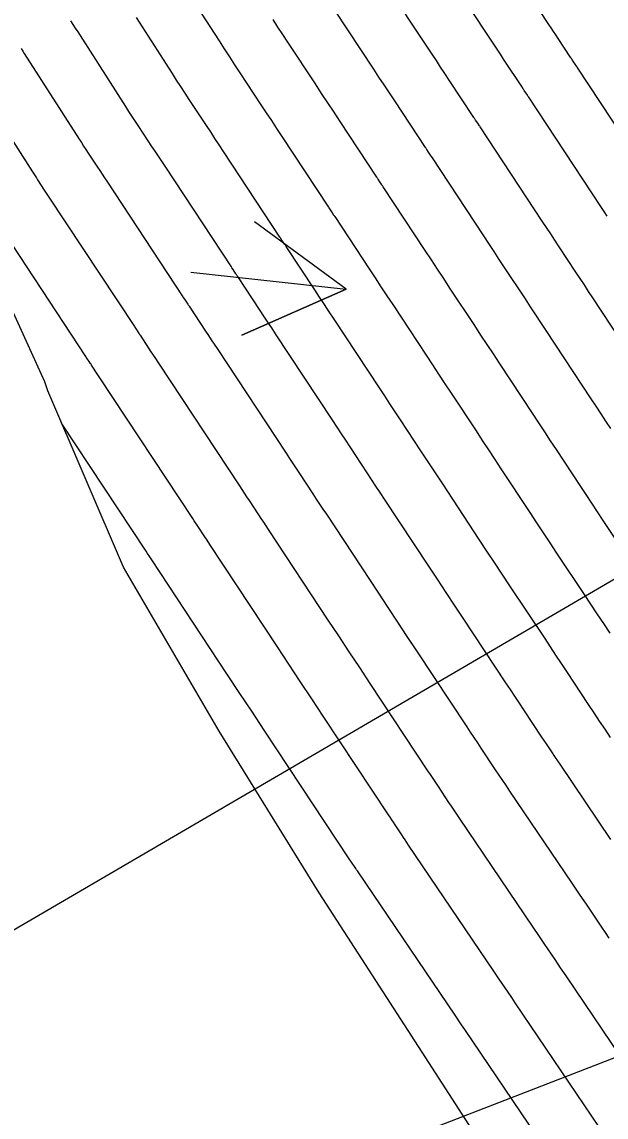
# Model space of a CAD drawing. Extents: x 954385 to 988206, y 1868364 to 1924553.
# Drawn here: x 955998.2 to 956029, y 1922574.4 to 1922632.1 of the extents above; entities that cross this region are included whole.
import ezdxf

# ---------------------------------------------------------------- set-up
doc = ezdxf.new("R2010")
doc.units = 0
for name, color, linetype in [('24', 7, 'Continuous'), ('26', 7, 'Continuous'), ('6', 7, 'Continuous'), ('7', 7, 'Continuous')]:
    doc.layers.add(name, color=color, linetype=linetype)

msp = doc.modelspace()

# ---------------------------------------------------------------- linework, layer by layer
at = {"layer": '24'}
msp.add_lwpolyline([(956046.383, 1922535.797), (956040.9, 1922544.166), (956038.544, 1922547.895), (956035.546, 1922552.613), (956030.118, 1922561.016), (956024.742, 1922569.449), (956019.321, 1922577.856), (956013.887, 1922586.254), (956008.622, 1922594.757), (956003.586, 1922603.398), (955999.601, 1922612.684), (955999.437, 1922613.146), (955995.461, 1922621.874)], dxfattribs=at)
at = {"layer": '26'}
for points in [[(956007.131, 1922618.928), (956015.322, 1922618.027), (956009.829, 1922615.613), (956015.322, 1922618.027), (956010.485, 1922621.577)], [(956057.131, 1922618.928), (955902.61, 1922528.71), (955905.585, 1922533.921), (955902.61, 1922528.71), (955908.61, 1922528.74)], [(956007.131, 1922568.928), (956090.92, 1922601.37), (956087.158, 1922596.696), (956090.92, 1922601.37), (956084.992, 1922602.291)]]:
    msp.add_lwpolyline(points, dxfattribs=at)
at = {"layer": '6'}
for points in [[(956031.812, 1922623.153), (956027.483, 1922629.719), (956027.459, 1922629.754), (956027.412, 1922629.825), (956027.26, 1922630.054), (956027.232, 1922630.095), (956027.205, 1922630.136), (956027.178, 1922630.177), (956027.15, 1922630.218), (956026.479, 1922631.236), (956026.358, 1922631.419), (956026.237, 1922631.603), (956026.116, 1922631.786), (956025.995, 1922631.969), (956022.157, 1922637.789)], [(956007.222, 1922633.29), (956008.623, 1922631.104), (956008.894, 1922630.682), (956009.168, 1922630.261), (956009.442, 1922629.84), (956009.718, 1922629.42), (956010.824, 1922627.744), (956011.1, 1922627.324), (956011.377, 1922626.905), (956011.653, 1922626.486), (956011.93, 1922626.067), (956014.38, 1922622.352), (956014.41, 1922622.307), (956014.439, 1922622.263), (956014.543, 1922622.108), (956014.639, 1922621.963), (956014.658, 1922621.936), (956014.676, 1922621.908), (956014.694, 1922621.88), (956014.713, 1922621.852), (956016.532, 1922619.094), (956016.841, 1922618.624), (956017.15, 1922618.155), (956017.46, 1922617.686), (956017.769, 1922617.217), (956019.527, 1922614.55), (956019.856, 1922614.052), (956020.184, 1922613.554), (956020.513, 1922613.056), (956020.841, 1922612.558), (956022.156, 1922610.566), (956022.484, 1922610.068), (956022.813, 1922609.57), (956023.142, 1922609.072), (956023.47, 1922608.573), (956024.989, 1922606.272), (956025.341, 1922605.737), (956025.695, 1922605.203), (956026.048, 1922604.669), (956026.402, 1922604.135), (956027.851, 1922601.949), (956028.188, 1922601.44), (956028.525, 1922600.931), (956028.862, 1922600.422), (956029.199, 1922599.913)], [(956028.666, 1922573.891), (956024.221, 1922580.464), (956024.035, 1922580.74), (956023.848, 1922581.016), (956023.381, 1922581.706), (956023.101, 1922582.121), (956018.606, 1922588.767), (956018.516, 1922588.899), (956018.427, 1922589.032), (956018.338, 1922589.165), (956018.25, 1922589.298), (956017.897, 1922589.831), (956017.809, 1922589.964), (956017.72, 1922590.098), (956017.632, 1922590.231), (956017.544, 1922590.364), (956014.104, 1922595.555), (956013.501, 1922596.464), (956012.899, 1922597.374), (956012.298, 1922598.284), (956011.697, 1922599.195), (956008.142, 1922604.584), (956007.991, 1922604.812), (956007.841, 1922605.04), (956007.539, 1922605.497), (956007.464, 1922605.611), (956007.389, 1922605.725), (956007.314, 1922605.839), (956007.238, 1922605.953), (956002.349, 1922613.37), (956002.209, 1922613.582), (956001.943, 1922613.985), (956001.912, 1922614.032), (956001.881, 1922614.079), (956001.85, 1922614.126), (956001.819, 1922614.172), (956001.628, 1922614.459), (956001.61, 1922614.485), (955996.553, 1922622.152)]]:
    msp.add_lwpolyline(points, dxfattribs=at)
at = {"layer": '7'}
for points in [[(956029.067, 1922621.871), (956028.897, 1922622.127), (956028.728, 1922622.384), (956024.929, 1922628.145), (956024.904, 1922628.183), (956024.828, 1922628.297), (956024.696, 1922628.496), (956024.671, 1922628.533), (956024.646, 1922628.57), (956024.621, 1922628.608), (956024.596, 1922628.645), (956023.61, 1922630.14), (956023.438, 1922630.402), (956023.265, 1922630.663), (956023.093, 1922630.925), (956022.92, 1922631.186), (956019.678, 1922636.102)], [(956031.29, 1922613.055), (956028.305, 1922617.579), (956028.083, 1922617.915), (956027.861, 1922618.252), (956027.639, 1922618.588), (956027.418, 1922618.924), (956026.531, 1922620.269), (956026.309, 1922620.605), (956026.088, 1922620.942), (956025.866, 1922621.278), (956025.644, 1922621.614), (956022.375, 1922626.572), (956022.353, 1922626.605), (956022.331, 1922626.638), (956022.244, 1922626.769), (956022.131, 1922626.937), (956022.109, 1922626.971), (956022.087, 1922627.005), (956022.065, 1922627.038), (956022.042, 1922627.072), (956020.741, 1922629.044), (956020.517, 1922629.384), (956020.293, 1922629.724), (956020.069, 1922630.064), (956019.845, 1922630.403), (956017.2, 1922634.414)], [(956029.245, 1922594.433), (956028.954, 1922594.864), (956028.665, 1922595.296), (956028.376, 1922595.729), (956028.088, 1922596.162), (956026.939, 1922597.897), (956026.651, 1922598.331), (956026.364, 1922598.764), (956026.077, 1922599.198), (956025.789, 1922599.632), (956023.942, 1922602.419), (956023.539, 1922603.028), (956023.136, 1922603.637), (956022.733, 1922604.247), (956022.33, 1922604.857), (956020.405, 1922607.775), (956020.127, 1922608.197), (956019.849, 1922608.618), (956019.571, 1922609.039), (956019.293, 1922609.461), (956018.181, 1922611.146), (956017.903, 1922611.567), (956017.625, 1922611.988), (956017.347, 1922612.41), (956017.069, 1922612.831), (956014.685, 1922616.448), (956014.428, 1922616.837), (956014.171, 1922617.227), (956013.915, 1922617.616), (956013.658, 1922618.005), (956012.159, 1922620.279), (956012.138, 1922620.31), (956012.117, 1922620.342), (956012.096, 1922620.374), (956012.075, 1922620.405), (956011.936, 1922620.613), (956011.875, 1922620.705), (956011.851, 1922620.742), (956011.826, 1922620.778), (956008.854, 1922625.284), (956008.629, 1922625.625), (956008.405, 1922625.966), (956008.18, 1922626.307), (956007.955, 1922626.647), (956007.055, 1922628.011), (956006.831, 1922628.352), (956006.608, 1922628.694), (956006.386, 1922629.037), (956006.165, 1922629.381), (956004.269, 1922632.338)], [(956029.259, 1922610.688), (956029.001, 1922611.08), (956028.742, 1922611.473), (956028.483, 1922611.865), (956028.224, 1922612.257), (956025.851, 1922615.854), (956025.576, 1922616.27), (956025.302, 1922616.686), (956025.028, 1922617.102), (956024.754, 1922617.517), (956023.657, 1922619.181), (956023.383, 1922619.597), (956023.109, 1922620.013), (956022.834, 1922620.429), (956022.56, 1922620.845), (956019.821, 1922624.999), (956019.794, 1922625.039), (956019.767, 1922625.08), (956019.659, 1922625.241), (956019.567, 1922625.379), (956019.548, 1922625.409), (956019.528, 1922625.439), (956019.508, 1922625.469), (956019.488, 1922625.498), (956017.873, 1922627.948), (956017.597, 1922628.366), (956017.321, 1922628.784), (956017.045, 1922629.202), (956016.769, 1922629.621), (956014.721, 1922632.727)], [(956029.257, 1922589.066), (956026.585, 1922593.017), (956026.345, 1922593.373), (956026.105, 1922593.73), (956025.866, 1922594.088), (956025.628, 1922594.446), (956024.678, 1922595.881), (956024.441, 1922596.239), (956024.203, 1922596.598), (956023.966, 1922596.956), (956023.728, 1922597.315), (956021.483, 1922600.703), (956021.029, 1922601.387), (956020.576, 1922602.071), (956020.124, 1922602.756), (956019.672, 1922603.441), (956017.339, 1922606.978), (956017.112, 1922607.322), (956016.884, 1922607.667), (956016.657, 1922608.011), (956016.43, 1922608.355), (956015.52, 1922609.733), (956015.293, 1922610.078), (956015.066, 1922610.422), (956014.839, 1922610.767), (956014.612, 1922611.111), (956011.601, 1922615.678), (956011.397, 1922615.988), (956011.192, 1922616.298), (956010.988, 1922616.608), (956010.784, 1922616.917), (956009.605, 1922618.705), (956009.581, 1922618.741), (956009.558, 1922618.776), (956009.535, 1922618.812), (956009.511, 1922618.847), (956009.36, 1922619.074), (956009.301, 1922619.161), (956009.282, 1922619.19), (956009.272, 1922619.205), (956005.779, 1922624.501), (956005.606, 1922624.763), (956005.432, 1922625.026), (956005.259, 1922625.289), (956005.086, 1922625.551), (956004.393, 1922626.602), (956004.22, 1922626.865), (956004.048, 1922627.128), (956003.877, 1922627.392), (956003.707, 1922627.657), (956001.316, 1922631.387), (956001.193, 1922631.579), (956001.069, 1922631.771), (956000.946, 1922631.963), (956000.823, 1922632.155)], [(956030.078, 1922604.015), (956028.861, 1922605.851), (956028.557, 1922606.31), (956028.254, 1922606.769), (956027.95, 1922607.228), (956027.647, 1922607.687), (956026.396, 1922609.583), (956026.087, 1922610.052), (956025.777, 1922610.521), (956025.468, 1922610.99), (956025.158, 1922611.459), (956023.397, 1922614.129), (956023.07, 1922614.624), (956022.743, 1922615.12), (956022.416, 1922615.615), (956022.09, 1922616.111), (956020.783, 1922618.093), (956020.456, 1922618.589), (956020.129, 1922619.084), (956019.803, 1922619.58), (956019.476, 1922620.075), (956017.267, 1922623.425), (956017.251, 1922623.449), (956017.235, 1922623.473), (956017.219, 1922623.497), (956017.203, 1922623.521), (956017.091, 1922623.689), (956017.003, 1922623.821), (956016.986, 1922623.847), (956016.969, 1922623.873), (956016.952, 1922623.899), (956016.934, 1922623.925), (956015.004, 1922626.852), (956014.676, 1922627.348), (956014.349, 1922627.845), (956014.021, 1922628.341), (956013.694, 1922628.838), (956012.242, 1922631.039), (956011.984, 1922631.432), (956011.726, 1922631.826), (956011.471, 1922632.221)], [(955998.195, 1922630.696), (955998.279, 1922630.566), (955998.363, 1922630.435), (956001.249, 1922625.933), (956001.369, 1922625.748), (956001.489, 1922625.562), (956001.61, 1922625.377), (956001.731, 1922625.193), (956002.217, 1922624.455), (956002.339, 1922624.271), (956002.46, 1922624.087), (956002.582, 1922623.902), (956002.704, 1922623.718), (956006.718, 1922617.632), (956006.74, 1922617.599), (956006.805, 1922617.502), (956006.947, 1922617.289), (956006.973, 1922617.25), (956006.999, 1922617.21), (956007.025, 1922617.171), (956007.051, 1922617.132), (956007.91, 1922615.829), (956008.062, 1922615.599), (956008.213, 1922615.369), (956008.365, 1922615.139), (956008.517, 1922614.909), (956012.154, 1922609.392), (956012.33, 1922609.124), (956012.507, 1922608.857), (956012.683, 1922608.589), (956012.86, 1922608.321), (956013.567, 1922607.25), (956013.743, 1922606.983), (956013.92, 1922606.715), (956014.096, 1922606.447), (956014.273, 1922606.18), (956017.013, 1922602.026), (956017.515, 1922601.266), (956018.017, 1922600.506), (956018.52, 1922599.746), (956019.023, 1922598.987), (956021.667, 1922594.998), (956021.854, 1922594.714), (956022.042, 1922594.431), (956022.23, 1922594.148), (956022.418, 1922593.864), (956023.169, 1922592.73), (956023.357, 1922592.447), (956023.546, 1922592.164), (956023.735, 1922591.882), (956023.926, 1922591.6), (956027.205, 1922586.751), (956027.595, 1922586.175), (956027.984, 1922585.599), (956028.763, 1922584.447), (956028.958, 1922584.16), (956029.153, 1922583.872)], [(955995.41, 1922629.483), (955998.791, 1922624.21), (955998.86, 1922624.103), (955998.929, 1922623.996), (955998.999, 1922623.89), (955999.068, 1922623.783), (955999.418, 1922623.253), (955999.558, 1922623.041), (955999.628, 1922622.935), (956004.164, 1922616.058), (956004.183, 1922616.03), (956004.22, 1922615.974), (956004.383, 1922615.731), (956004.411, 1922615.688), (956004.44, 1922615.645), (956004.468, 1922615.602), (956004.497, 1922615.559), (956005.036, 1922614.741), (956005.234, 1922614.44), (956005.433, 1922614.139), (956009.696, 1922607.673), (956009.822, 1922607.482), (956009.948, 1922607.291), (956010.074, 1922607.1), (956010.2, 1922606.909), (956010.704, 1922606.145), (956010.83, 1922605.954), (956010.955, 1922605.763), (956011.081, 1922605.573), (956011.207, 1922605.382), (956014.355, 1922600.61), (956014.906, 1922599.775), (956015.458, 1922598.94), (956016.011, 1922598.105), (956016.563, 1922597.271), (956019.605, 1922592.681), (956019.743, 1922592.473), (956019.881, 1922592.264), (956020.019, 1922592.056), (956020.157, 1922591.848), (956020.71, 1922591.014), (956020.848, 1922590.806), (956020.987, 1922590.598), (956021.126, 1922590.391), (956021.266, 1922590.183), (956025.153, 1922584.436), (956025.441, 1922584.01), (956025.729, 1922583.584), (956026.305, 1922582.732), (956026.594, 1922582.306), (956026.882, 1922581.88), (956030.716, 1922576.21)], [(956026.617, 1922571.571), (956021.561, 1922579.048), (956021.39, 1922579.301), (956021.049, 1922579.805), (956015.946, 1922587.35), (956015.907, 1922587.408), (956015.868, 1922587.466), (956015.829, 1922587.524), (956015.791, 1922587.582), (956015.598, 1922587.873), (956015.483, 1922588.047), (956011.644, 1922593.839), (956010.992, 1922594.823), (956010.34, 1922595.808), (956009.689, 1922596.794), (956009.038, 1922597.78), (956005.076, 1922603.786), (956004.977, 1922603.935), (956004.854, 1922604.122), (956004.78, 1922604.234), (956000.331, 1922610.983)]]:
    msp.add_lwpolyline(points, dxfattribs=at)

doc.saveas('drawing.dxf')
